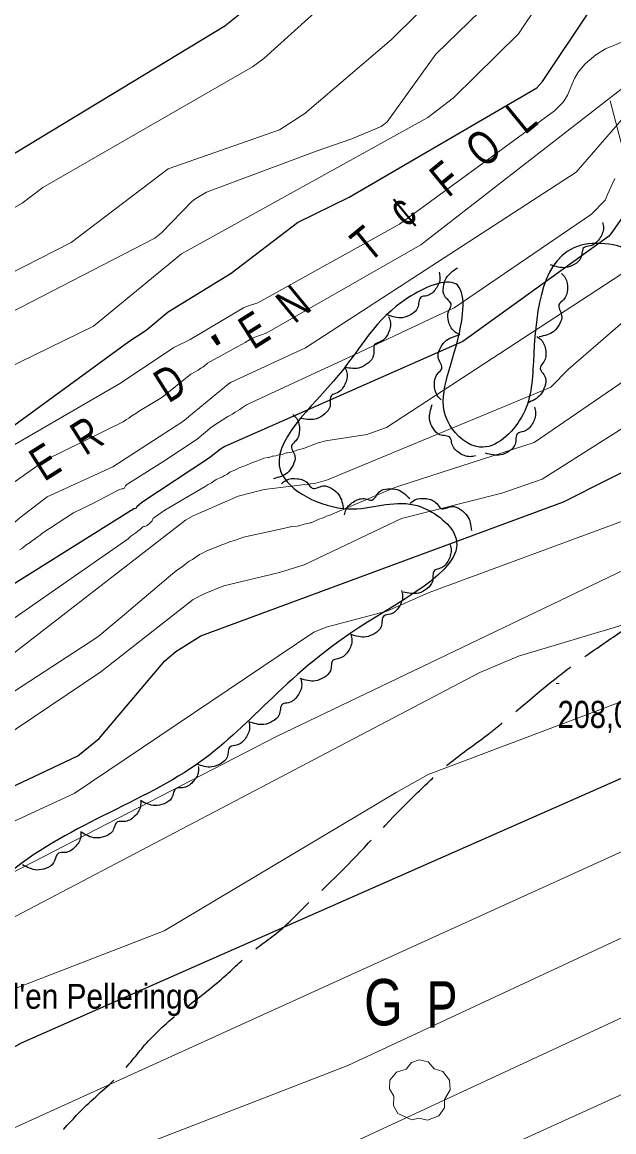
# Model space of a CAD drawing. Extents: x 483847 to 488453, y 4383581 to 4386795.
# Drawn here: x 484778.1 to 484969.3, y 4385231.8 to 4385590.5 of the extents above; entities that cross this region are included whole.
import ezdxf
from ezdxf.enums import TextEntityAlignment as Align

# ---------------------------------------------------------------- set-up
doc = ezdxf.new("R2010")
doc.units = 0
doc.header["$LTSCALE"] = 3.8
doc.linetypes.add('LONG_DASHED', pattern=[7.5, 6, -1.5])
for name, color, linetype, lineweight in [('27', 7, 'Continuous', 25), ('29', 7, 'Continuous', 13), ('38', 7, 'Continuous', 25), ('51', 7, 'Continuous', 13), ('7', 7, 'Continuous', 13), ('8', 7, 'Continuous', 25), ('9', 7, 'Continuous', 13)]:
    doc.layers.add(name, color=color, linetype=linetype, lineweight=lineweight)
doc.layers.add('31', color=7, linetype='Continuous')
doc.layers.add('5', color=7, linetype='Continuous')

msp = doc.modelspace()

# ---------------------------------------------------------------- linework, layer by layer
at = {"layer": '27'}
for points in [[(485138.09, 4385491.7), (485117.52, 4385494.92), (485086.01, 4385503.28), (485081.51, 4385513.57), (485077.65, 4385527.72), (485084.73, 4385543.16), (485084.73, 4385555.38), (485066.08, 4385566.96), (485045.5, 4385568.25), (485042.29, 4385563.1), (485044.86, 4385545.73), (485048.08, 4385539.3), (485038.43, 4385530.3), (485026.22, 4385523.86), (485021.07, 4385512.28), (485022.36, 4385491.06), (485024.29, 4385447.96), (485003.07, 4385438.95), (484987.64, 4385455.68), (484988.92, 4385488.48), (484976.71, 4385515.5), (484956.13, 4385517.43), (484943.27, 4385480.76), (484939.42, 4385462.75), (484925.91, 4385453.1), (484916.27, 4385460.18), (484918.84, 4385487.84), (484918.2, 4385505.85), (484902.77, 4385501.35), (484880.26, 4385476.26), (484861.62, 4385445.39), (484883.48, 4385433.16), (484904.7, 4385434.45), (484917.56, 4385425.44), (484886.69, 4385394.57), (484833.97, 4385350.18), (484770.96, 4385312.88), (484729.17, 4385266.56), (484722.1, 4385262.06)], [(484965.65, 4385525.74), (484965.91, 4385523.99), (484964.61, 4385520.43), (484961.67, 4385518.19), (484959.68, 4385517.69), (484958.62, 4385514.3), (484956.51, 4385512.19), (484953.67, 4385511.15), (484948.79, 4385512.07)], [(484912.8, 4385509.66), (484913.09, 4385507.91), (484911.81, 4385504.34), (484908.9, 4385502.07), (484906.92, 4385501.55), (484905.89, 4385498.15), (484903.8, 4385496.02), (484900.97, 4385494.95), (484896.09, 4385495.83)], [(484919.58, 4385489.42), (484918.02, 4385490.26), (484915.96, 4385493.44), (484915.93, 4385497.13), (484916.73, 4385499.02), (484914.64, 4385501.91), (484914.23, 4385504.86), (484915.1, 4385507.76), (484918.77, 4385511.1)], [(484952.41, 4385509.22), (484953.56, 4385507.87), (484954.31, 4385504.15), (484952.98, 4385500.7), (484951.54, 4385499.24), (484952.42, 4385495.79), (484951.71, 4385492.89), (484949.84, 4385490.52), (484945.2, 4385488.76)], [(484896.44, 4385495.38), (484897.03, 4385493.71), (484896.41, 4385489.97), (484893.94, 4385487.22), (484892.07, 4385486.36), (484891.66, 4385482.83), (484889.97, 4385480.37), (484887.38, 4385478.82), (484882.42, 4385478.83)], [(484913.52, 4385468.44), (484912.29, 4385469.71), (484911.28, 4385473.37), (484912.36, 4385476.9), (484913.69, 4385478.46), (484912.57, 4385481.84), (484913.07, 4385484.78), (484914.77, 4385487.28), (484919.27, 4385489.36)], [(484944.4, 4385488.89), (484945.79, 4385487.79), (484947.26, 4385484.29), (484946.65, 4385480.65), (484945.53, 4385478.93), (484947.08, 4385475.73), (484946.96, 4385472.75), (484945.6, 4385470.05), (484941.41, 4385467.4)], [(484882.44, 4385478.8), (484883.02, 4385477.12), (484882.37, 4385473.39), (484879.88, 4385470.66), (484878.01, 4385469.81), (484877.57, 4385466.29), (484875.87, 4385463.84), (484873.26, 4385462.3), (484868.3, 4385462.35)], [(484924.61, 4385450.33), (484922.86, 4385450.02), (484919.28, 4385451.26), (484916.98, 4385454.15), (484916.44, 4385456.13), (484913.02, 4385457.11), (484910.87, 4385459.19), (484909.77, 4385462), (484910.6, 4385466.89)], [(484865.6, 4385463.65), (484866.8, 4385462.35), (484867.72, 4385458.67), (484866.54, 4385455.17), (484865.17, 4385453.64), (484866.2, 4385450.23), (484865.62, 4385447.31), (484863.86, 4385444.85), (484859.3, 4385442.89)], [(484943.59, 4385465.99), (484943.98, 4385464.26), (484942.93, 4385460.61), (484940.16, 4385458.17), (484938.21, 4385457.53), (484937.4, 4385454.07), (484935.44, 4385451.82), (484932.69, 4385450.57), (484927.76, 4385451.15)], [(484861.89, 4385441.3), (484863.31, 4385442.37), (484867.06, 4385442.91), (484870.43, 4385441.39), (484871.81, 4385439.87), (484875.3, 4385440.55), (484878.16, 4385439.69), (484880.42, 4385437.69), (484881.92, 4385432.96)], [(484882.27, 4385431.24), (484882.78, 4385432.94), (484885.47, 4385435.61), (484889.08, 4385436.4), (484891.09, 4385436), (484893.49, 4385438.63), (484896.3, 4385439.64), (484899.31, 4385439.38), (484903.33, 4385436.48)], [(484903.5, 4385434.99), (484904.94, 4385436.02), (484908.71, 4385436.46), (484912.04, 4385434.86), (484913.38, 4385433.3), (484916.89, 4385433.9), (484919.72, 4385432.96), (484921.93, 4385430.9), (484923.31, 4385426.14)], [(484916.19, 4385421.93), (484916.68, 4385420.22), (484915.83, 4385416.52), (484913.21, 4385413.93), (484911.29, 4385413.18), (484910.68, 4385409.68), (484908.85, 4385407.32), (484906.16, 4385405.93), (484901.21, 4385406.23)], [(484900.69, 4385406.77), (484901.02, 4385405.03), (484899.83, 4385401.42), (484896.98, 4385399.08), (484895.01, 4385398.52), (484894.07, 4385395.09), (484892.03, 4385392.91), (484889.23, 4385391.77), (484884.32, 4385392.52)], [(484884.33, 4385392.52), (484884.65, 4385390.77), (484883.46, 4385387.17), (484880.61, 4385384.83), (484878.63, 4385384.27), (484877.69, 4385380.84), (484875.65, 4385378.67), (484872.84, 4385377.53), (484867.94, 4385378.29)], [(484868.15, 4385378.05), (484868.42, 4385376.29), (484867.12, 4385372.73), (484864.19, 4385370.48), (484862.19, 4385369.98), (484861.15, 4385366.59), (484859.03, 4385364.48), (484856.2, 4385363.43), (484851.32, 4385364.34)], [(484851.33, 4385364.34), (484851.6, 4385362.58), (484850.3, 4385359.02), (484847.37, 4385356.77), (484845.38, 4385356.27), (484844.33, 4385352.87), (484842.22, 4385350.76), (484839.38, 4385349.71), (484834.51, 4385350.63)], [(484835.01, 4385349.85), (484835.01, 4385348.08), (484833.19, 4385344.75), (484829.95, 4385342.98), (484827.91, 4385342.78), (484826.36, 4385339.58), (484823.95, 4385337.82), (484820.99, 4385337.21), (484816.31, 4385338.86)], [(484816.42, 4385338.66), (484816.33, 4385336.89), (484814.33, 4385333.66), (484811.01, 4385332.05), (484808.96, 4385331.96), (484807.24, 4385328.85), (484804.75, 4385327.21), (484801.76, 4385326.75), (484797.17, 4385328.64)], [(484797.05, 4385328.85), (484797.03, 4385327.07), (484795.16, 4385323.77), (484791.9, 4385322.04), (484789.86, 4385321.87), (484788.26, 4385318.69), (484785.83, 4385316.96), (484782.86, 4385316.39), (484778.2, 4385318.1)]]:
    msp.add_spline(points, degree=3, dxfattribs=at)
at = {"layer": '29'}
msp.add_lwpolyline([(484904.03, 4385235.61), (484899.49, 4385237.73), (484898.08, 4385240.27), (484898.18, 4385243.25), (484896.81, 4385245.66), (484896.85, 4385248.41), (484899.01, 4385251.01), (484902.2, 4385252.01), (484903.85, 4385254.2), (484906.42, 4385255.03), (484909.28, 4385254.38), (484911.23, 4385252.11), (484914.04, 4385251.29), (484916.17, 4385248.44), (484916.41, 4385245.31), (484914.53, 4385242.16), (484914.53, 4385239.48), (484912.71, 4385236.87), (484909.09, 4385235.53), (484906.32, 4385236.16)], close=True, dxfattribs=at)
at = {"layer": '38', "linetype": 'LONG_DASHED'}
msp.add_spline([(484772.07, 4385119.63), (484769.98, 4385138.08), (484766.98, 4385149.74), (484762.76, 4385158.33), (484754.75, 4385167.27), (484750.43, 4385173.05), (484744.56, 4385184.23), (484744.15, 4385189.24), (484746.62, 4385195.72), (484749.84, 4385199.24), (484755.88, 4385204.8), (484766.45, 4385212.92), (484778.44, 4385220.26), (484781.88, 4385222.98), (484798.93, 4385240.35), (484810.56, 4385251.3), (484818.83, 4385261.04), (484829.7, 4385270.94), (484842.52, 4385281.1), (484851.69, 4385289.41), (484862.06, 4385297.43), (484869.01, 4385304.16), (484877.75, 4385312.52), (484899.5, 4385335.07), (484909.71, 4385345.12), (484916.56, 4385351.21), (484928.9, 4385360.47), (484933.81, 4385364.46), (484946.05, 4385374.77), (484960.9, 4385386.1), (484972.76, 4385394.27), (484981.18, 4385400.17), (484993.7, 4385406.34), (485000.81, 4385408.31), (485004.8, 4385409.49), (485004.99, 4385408.49)], degree=3, dxfattribs=at)
at = {"layer": '51'}
msp.add_lwpolyline([(484968.09, 4385565.09), (484982.67, 4385509.56), (485005.49, 4385436.77), (485024.94, 4385366.52), (485046.61, 4385297.12), (485097.73, 4385141.64), (485136.69, 4385144.74), (485137.44, 4385146.34), (485129.42, 4385169.56)], dxfattribs=at)
at = {"layer": '7'}
msp.add_line((484950.6, 4385376.7), (484951.6, 4385376.7), dxfattribs=at)
at = {"layer": '8'}
for points in [[(484553.54, 4385352.35), (484642.85, 4385403.67), (484709.7, 4385434.27), (484721.58, 4385437.24), (484724.59, 4385438.76), (484768.28, 4385455.99), (484774.21, 4385459.24), (484812.57, 4385487.25), (484818.12, 4385490.9), (484825.25, 4385496.86), (484845.66, 4385509.3), (484867.02, 4385525.71), (484883.81, 4385533.89), (484944.43, 4385569.23), (484946.2, 4385571.26), (484960.99, 4385593.45), (484961.63, 4385594.17), (484965.95, 4385598.04), (484967.46, 4385598.97), (484968.49, 4385599.41), (484972.54, 4385600.35)], [(484558.01, 4385526.82), (484575.64, 4385514.57), (484583.26, 4385510.3), (484586.52, 4385507.61), (484595.52, 4385496.48), (484599.75, 4385492.26), (484604.11, 4385488.78), (484604.14, 4385488.77), (484604.15, 4385488.76), (484604.16, 4385488.75), (484604.32, 4385488.67), (484607.09, 4385487.62), (484608.63, 4385487.37), (484615.76, 4385487.51), (484724.33, 4385517.14), (484843.56, 4385589.35), (484851.71, 4385595.74)], [(484972.61, 4385528.16), (484968.32, 4385522.08), (484967.56, 4385521.2), (484920.47, 4385487.3), (484843.6, 4385453.28), (484842.2, 4385452.46), (484838.6, 4385449.68), (484816.8, 4385435.26), (484815.11, 4385433.76), (484814.96, 4385433.36), (484814.86, 4385433.28), (484814.75, 4385433.22), (484814.14, 4385433.13), (484739.03, 4385386.1), (484738.15, 4385385.34), (484733.4, 4385380.38), (484728.23, 4385376.44), (484706.52, 4385367.62), (484657.51, 4385354.59), (484648.15, 4385350.26), (484586.15, 4385301.98), (484574.52, 4385295.99), (484447.53, 4385249.4)], [(484495.33, 4385215.76), (484621.58, 4385263.2), (484631.09, 4385269.88), (484651.45, 4385288.45), (484664.71, 4385298.03), (484677.35, 4385304.64), (484708.83, 4385315.8), (484709.67, 4385315.88), (484736.51, 4385325.19), (484796.07, 4385353.34), (484802.99, 4385358.9), (484824.15, 4385384.06), (484827.81, 4385387.03), (484835.85, 4385392.05), (484953.02, 4385435.42), (484996.6, 4385457.39)], [(485053.89, 4385382.33), (484777.81, 4385260.43), (484759.84, 4385250.4), (484727.87, 4385238.26), (484715.25, 4385230.85), (484711.94, 4385228.29), (484690.83, 4385223.11), (484690.08, 4385223.01), (484473.45, 4385146.49), (484463.01, 4385144.7), (484446.58, 4385144.16), (484436.83, 4385145.34), (484425.84, 4385148.55), (484392.47, 4385165.18), (484371.15, 4385170.67), (484370.47, 4385170.69), (484370.39, 4385170.61)]]:
    msp.add_lwpolyline(points, dxfattribs=at)
at = {"layer": '9'}
for points in [[(484568.29, 4385412.7), (484577.75, 4385412.81), (484594.33, 4385415.82), (484633.27, 4385435.07), (484655.23, 4385449.5), (484687.42, 4385467.99), (484694.2, 4385470.15), (484699.04, 4385471.22), (484701.21, 4385471.94), (484793.97, 4385519.28), (484825.3, 4385543.1), (484861.22, 4385555.71), (484869.49, 4385561.02), (484897.39, 4385584.93), (484922.97, 4385610.2), (484923.58, 4385611.24), (484924.21, 4385612.63), (484926.24, 4385623.12), (484926.84, 4385624.37), (484929.92, 4385629.23), (484931.37, 4385630.9), (484935.29, 4385634.57), (484974.75, 4385660.36)], [(484565.05, 4385398.88), (484575.02, 4385401.38), (484633.01, 4385422.93), (484683.28, 4385449.61), (484820.99, 4385520.68), (484823.08, 4385522.44), (484832.9, 4385532.49), (484834.24, 4385533.53), (484837.65, 4385535.51), (484873.46, 4385548.94), (484884.62, 4385552.74), (484894.14, 4385556.81), (484894.98, 4385557.38), (484896.07, 4385558.3), (484911.76, 4385580.17), (484933.15, 4385601.07), (484934.85, 4385603.35), (484939.12, 4385613.69), (484941.16, 4385617), (484943.66, 4385620.09), (484947.18, 4385623.36), (484965.31, 4385634.34), (484979.8, 4385646.78)], [(484547.16, 4385353.32), (484548.62, 4385354.44), (484549.3, 4385355.23), (484551.72, 4385358.98), (484556.73, 4385365.52), (484571.23, 4385375.65), (484690, 4385433.69), (484706.46, 4385445.99), (484801.19, 4385492.21), (484829.57, 4385515.57), (484909.23, 4385559.67), (484917.52, 4385566), (484938.51, 4385586.77), (484945.08, 4385596.55), (484953.79, 4385606.66), (484958.11, 4385610.46), (484997.78, 4385639.17)], [(484571.54, 4385444.49), (484575.03, 4385443.02), (484579.99, 4385441.65), (484584.9, 4385441.04), (484589.2, 4385441.31), (484613.87, 4385449.45), (484668.29, 4385476.19), (484675.69, 4385478.49), (484676.75, 4385478.55), (484699.82, 4385490.51), (484718.1, 4385498.16), (484771.28, 4385527.92), (484772.35, 4385528.76), (484774.38, 4385530.12), (484774.93, 4385530.35), (484775.63, 4385530.56), (484778.15, 4385531.98), (484784.78, 4385537.02), (484852.49, 4385576), (484856.14, 4385578.72), (484879.33, 4385599.8), (484909.78, 4385639.98)], [(484742.04, 4385434.44), (484809.86, 4385473.76), (484827.16, 4385485.28), (484832.44, 4385487.86), (484849.61, 4385498.12), (484850.54, 4385498.52), (484854.25, 4385499.73), (484899.98, 4385525.2), (484950.13, 4385561.83), (484952.79, 4385564.53), (484953.38, 4385565.33), (484954.29, 4385566.9), (484956.54, 4385572.29), (484957.79, 4385574.36), (484960.03, 4385577.03), (484963.42, 4385579.91), (484966.56, 4385581.92), (485005.49, 4385597.92)], [(484996.64, 4385588.19), (484906.88, 4385518.52), (484856.89, 4385489.94), (484853.25, 4385488.69), (484851.91, 4385488.02), (484850.17, 4385486.92), (484849.01, 4385486.34), (484847.82, 4385485.61), (484838.02, 4385480.23), (484837.92, 4385480.16), (484836.93, 4385479.24), (484836.53, 4385478.96), (484835.88, 4385478.62), (484834.99, 4385478.04), (484832.64, 4385476.69), (484823.24, 4385469.15), (484815.69, 4385464.59), (484814.84, 4385463.98), (484813.51, 4385463.19), (484812.56, 4385462.47), (484811.8, 4385462.02), (484810.77, 4385461.32), (484791.64, 4385451.91), (484785.74, 4385449.03), (484769.91, 4385437.94)], [(484974.75, 4385562.33), (484957.08, 4385542.04), (484869.69, 4385485.21), (484845.44, 4385473.99), (484844.64, 4385473.48), (484830.01, 4385461.39), (484807.39, 4385446.76), (484786.14, 4385437), (484777.38, 4385430.24), (484769.14, 4385423.29), (484741.67, 4385407.39), (484693.9, 4385387.98), (484678.07, 4385382.74), (484615.58, 4385346.26), (484590.93, 4385326.71), (484543.3, 4385302.48)], [(484969.64, 4385539.96), (484967.11, 4385534.52), (484966.84, 4385533.7), (484966.43, 4385532.93), (484962.03, 4385528.38), (484917.64, 4385498.12), (484914.04, 4385496.44), (484913.44, 4385496.23), (484881.51, 4385481.09), (484862.85, 4385472.46), (484850.58, 4385466.75), (484849.31, 4385465.97), (484848.45, 4385465.28), (484846.97, 4385464.42), (484846.03, 4385463.78), (484844.57, 4385462.99), (484839.38, 4385459.63), (484834.66, 4385455.69), (484823.52, 4385448.36), (484811.89, 4385440.98), (484811.59, 4385440.72), (484811.47, 4385440.57), (484811.22, 4385439.97), (484811.18, 4385439.91), (484811.13, 4385439.85), (484810.94, 4385439.69), (484810.71, 4385439.62), (484810.57, 4385439.61), (484810.28, 4385439.64), (484809.55, 4385439.42), (484800.77, 4385434.78), (484799.53, 4385434.27), (484798.04, 4385433.45), (484794.65, 4385431.82), (484784.5, 4385425.19), (484783.89, 4385424.7), (484782.92, 4385424.05), (484781.94, 4385423.2), (484781.11, 4385422.66), (484780.64, 4385422.25), (484779.37, 4385421.48), (484778.24, 4385420.48), (484777.29, 4385419.87)], [(484755.63, 4385383.98), (484812.32, 4385423.51), (484813.26, 4385424.28), (484814.86, 4385425.35), (484815.51, 4385425.98), (484816.32, 4385426.62), (484816.79, 4385427.06), (484817.11, 4385427.32), (484817.32, 4385427.41), (484817.75, 4385427.5), (484818.27, 4385427.65), (484818.61, 4385427.85), (484819.3, 4385428.41), (484819.9, 4385429.02), (484820.12, 4385429.31), (484820.47, 4385430.09), (484820.55, 4385430.19), (484820.65, 4385430.29), (484821.76, 4385430.97), (484824.16, 4385432.69), (484837.26, 4385440.38), (484838.2, 4385440.98), (484839.24, 4385441.54), (484840.79, 4385442.59), (484842.84, 4385443.49), (484843.44, 4385443.9), (484843.58, 4385443.98), (484844.06, 4385444.19), (484844.2, 4385444.27), (484845.22, 4385445.03), (484845.68, 4385445.28), (484846.77, 4385445.67), (484848.18, 4385446.38), (484850.09, 4385447.01), (484852.8, 4385448.23), (484854.17, 4385448.65), (484855.81, 4385449.37), (484856.2, 4385449.49), (484857.62, 4385449.72), (484857.95, 4385449.8), (484858.91, 4385450.17), (484859.17, 4385450.23), (484860.09, 4385450.32), (484860.34, 4385450.38), (484861.24, 4385450.71), (484861.5, 4385450.77), (484862.42, 4385450.85), (484862.67, 4385450.9), (484863.56, 4385451.22), (484863.72, 4385451.26), (484865.22, 4385451.48), (484865.58, 4385451.58), (484866.86, 4385452.11), (484868.96, 4385452.69), (484873.79, 4385454.46), (484876.18, 4385455.12), (484889.51, 4385457.24), (484895.78, 4385459.43), (484979.64, 4385514.24)], [(484833.4, 4385430.86), (484847.87, 4385437.23), (484856.33, 4385439.45), (484873.04, 4385441.46), (484876.72, 4385442.56), (484948.87, 4385472.5), (484954.65, 4385478.31), (484985, 4385504.65)], [(484674.5, 4385265.7), (484710.01, 4385288.04), (484750.8, 4385303.05), (484860.33, 4385359.54), (485079.99, 4385464.95), (485081.67, 4385466.28), (485089.78, 4385474.12), (485091.78, 4385475.4), (485099.75, 4385479.19), (485102.45, 4385479.84), (485151.07, 4385485.69)], [(484974.61, 4385475.98), (484943.56, 4385454.56), (484899.81, 4385440.45), (484897.95, 4385439.89), (484877.48, 4385431.12), (484876.47, 4385430.79), (484875.39, 4385430.24), (484874.01, 4385429.8), (484871.46, 4385428.66), (484871.21, 4385428.58), (484869.23, 4385428.2), (484867.49, 4385427.64), (484866.99, 4385427.55), (484864.95, 4385427.39), (484864.74, 4385427.36), (484862.94, 4385426.87), (484849.6, 4385423.98), (484846.74, 4385422.91), (484845.09, 4385422.47), (484843.89, 4385421.98), (484842.65, 4385421.57), (484837.52, 4385419.42), (484836.35, 4385418.81), (484835.38, 4385418.37), (484833.1, 4385416.83), (484832.06, 4385416.25), (484829.51, 4385414.17), (484827.98, 4385413.22), (484827.09, 4385412.42), (484826.1, 4385411.73), (484825.31, 4385410.99), (484809.8, 4385397.85), (484802.52, 4385391.82), (484770.61, 4385370.93)], [(484534.54, 4385240.74), (484601.87, 4385263.45), (484608.49, 4385267.3), (484619.48, 4385275.42), (484656.34, 4385299.41), (484676.74, 4385315.26), (484678.5, 4385316.24), (484683.93, 4385318.48), (484688.47, 4385319.65), (484743.17, 4385338.27), (484745.7, 4385339.85), (484754.27, 4385347.35), (484803.51, 4385380.41), (484833.37, 4385403.82), (484836.93, 4385405.72), (484843.26, 4385408.29), (484861.25, 4385412.6), (484869.19, 4385415.07), (484900.72, 4385430.01), (484933.1, 4385438.18), (484946.15, 4385442.8), (484992.86, 4385472.38)], [(484441.58, 4385225.93), (484477.54, 4385236.81), (484524.99, 4385258.28), (484589.22, 4385280.63), (484600.96, 4385288.16), (484637.94, 4385317.48), (484657.13, 4385329.47), (484671.15, 4385335.82), (484721.52, 4385353.32), (484742.93, 4385362.89), (484751.52, 4385368.08), (484830.88, 4385429.46), (484833.4, 4385430.86)], [(484971.71, 4385429.08), (484909.59, 4385406.14), (484895.88, 4385400.07), (484876.32, 4385394.93), (484872.33, 4385393.3), (484794.9, 4385341.15), (484701.15, 4385297.85), (484680.43, 4385289.98), (484678.09, 4385288.82), (484653.07, 4385268.42), (484646.79, 4385264.26), (484558.06, 4385227.37)], [(484485.13, 4385176.62), (484688.37, 4385255.87), (484690.27, 4385256.47), (484926.01, 4385380.25), (484938.49, 4385385.51), (485008.27, 4385406.46)], [(484487.27, 4385164.18), (484680.28, 4385234.24), (484681.86, 4385235.03), (484683.24, 4385236.04), (484733.43, 4385261.66), (484824.04, 4385296.72), (484898.95, 4385341.5), (484909.29, 4385347.22), (485026.34, 4385391.41)], [(485097.98, 4385379.73), (484757.4, 4385224.8)], [(485054.14, 4385332.87), (484883.38, 4385253.17), (484733.9, 4385195.32), (484615.72, 4385160.61), (484555.4, 4385132.21), (484513.55, 4385120.77), (484510.75, 4385119.2), (484509.92, 4385118.55), (484509.52, 4385118.09), (484508.92, 4385117.06), (484508.44, 4385115.95), (484508.26, 4385115.37), (484508.11, 4385114.44), (484508, 4385112.83), (484507.78, 4385111.91), (484507.49, 4385111.22), (484507.29, 4385110.87), (484506.84, 4385110.28), (484502.03, 4385107.06), (484494.64, 4385103.71), (484490.58, 4385102.53)], [(484511.9, 4385074.36), (484512.09, 4385075.75), (484512.35, 4385076.46), (484513.05, 4385077.85), (484514.47, 4385079.95), (484515.92, 4385081.53), (484518.41, 4385083.62), (484521.57, 4385085.68), (484534.81, 4385092.07), (484565.15, 4385100.6), (484567.56, 4385102.05), (484569.26, 4385103.99), (484569.34, 4385104.18), (484570.1, 4385106.91), (484570.36, 4385107.45), (484570.53, 4385107.71), (484570.88, 4385108.1), (484571.29, 4385108.43), (484575.81, 4385111.51), (484630.36, 4385138.36), (484767.17, 4385173.58), (485050.82, 4385305.37)], [(485027.06, 4385268.93), (484837.76, 4385182.92)]]:
    msp.add_lwpolyline(points, dxfattribs=at)

# ---------------------------------------------------------------- texts
at = {"layer": '31'}
for s, width, p in [('G', 0.8, (484894.83, 4385266.16)), ('P', 0.75, (484913.77, 4385265.45))]:
    msp.add_text(s, height=15, dxfattribs=dict(at, width=width)).set_placement(p, align=Align.CENTER)
at = {"layer": '5'}
for s, rotation, width, p in [('L', 39.412, 0.75, (484942.9, 4385555.84)), ('O', 39.412, 0.75, (484930.55, 4385545.7)), ('F', 39.412, 0.75, (484918.36, 4385535.69)), ('¢', 39.412, 0.75, (484904.97, 4385524.68)), ('T', 39.412, 0.75, (484892.79, 4385514.68)), ('N', 39.412, 0.75, (484869.17, 4385495.27)), ('E', 32.253, 0.75, (484855.91, 4385486.4)), ("'", 32.253, 1.4, (484845.67, 4385479.92)), ('D', 32.253, 0.75, (484828.77, 4385469.26)), ('R', 32.253, 0.75, (484801.85, 4385452.28)), ('E', 32.253, 0.75, (484788.34, 4385443.76))]:
    msp.add_text(s, height=10.99, rotation=rotation, dxfattribs=dict(at, width=width)).set_placement(p, align=Align.CENTER)
at = {"layer": '5', "width": 0.9}
msp.add_text("Cova d'en Pelleringo", height=8, dxfattribs=at).set_placement((484746.73, 4385271.56))
at = {"layer": '7', "width": 0.8}
msp.add_text('208,09', height=8.75, dxfattribs=at).set_placement((484951.1, 4385362.33))

doc.saveas('drawing.dxf')
